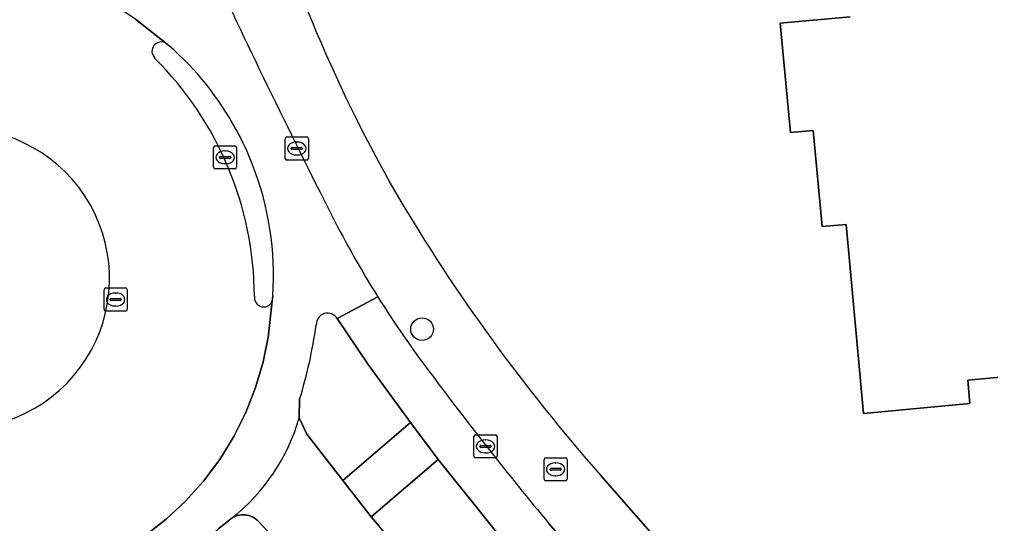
# Model space of a CAD drawing. Extents: x 157793 to 159380, y 380877 to 382313.
# Drawn here: x 158240.78 to 158282.83, y 381091.66 to 381113.49 of the extents above; entities that cross this region are included whole.
import ezdxf

# ---------------------------------------------------------------- set-up
doc = ezdxf.new("R2010")
doc.units = 0
for name, color, linetype in [('IMGEO_Berm_open', 7, 'Continuous'), ('IMGEO_Boom', 7, 'Continuous'), ('IMGEO_Brandkraan', 7, 'Continuous'), ('IMGEO_Erf', 7, 'Continuous'), ('IMGEO_Fietspad_gesloten', 7, 'Continuous'), ('IMGEO_Kolk', 7, 'Continuous'), ('IMGEO_Pand', 7, 'Continuous'), ('IMGEO_Rijbaan_lokaal_gesloten', 7, 'Continuous'), ('IMGEO_Rioolput', 7, 'Continuous'), ('IMGEO_Verkeerseiland_open', 7, 'Continuous'), ('IMGEO_Voetpad_open', 7, 'Continuous')]:
    doc.layers.add(name, color=color, linetype=linetype)

msp = doc.modelspace()

# ---------------------------------------------------------------- linework, layer by layer
at = {"layer": 'IMGEO_Berm_open'}
msp.add_lwpolyline([(158262.144, 381090.416), (158260.628, 381092.307), (158258.907, 381094.432), (158256.013, 381091.956), (158256.355, 381091.548)], dxfattribs=at)
at = {"layer": 'IMGEO_Boom'}
msp.add_circle((158258.214, 381100.082), 0.489, dxfattribs=at)
at = {"layer": 'IMGEO_Brandkraan'}
for p, q in [((158263.57, 381094.515), (158264.422, 381094.515)), ((158263.495, 381093.589), (158263.495, 381094.441)), ((158263.983, 381094.295), (158264.008, 381094.295)), ((158264.496, 381094.441), (158264.496, 381093.589)), ((158263.754, 381094.009), (158263.754, 381094.021)), ((158264.192, 381093.972), (158263.794, 381093.972)), ((158263.797, 381094.058), (158264.195, 381094.058)), ((158264.006, 381093.735), (158263.981, 381093.735)), ((158264.238, 381094.021), (158264.238, 381094.009)), ((158264.422, 381093.515), (158263.57, 381093.515))]:
    msp.add_line(p, q, dxfattribs=at)
for points in [[(158263.57, 381094.515), (158264.422, 381094.515)], [(158263.495, 381093.589), (158263.495, 381094.441)], [(158264.496, 381094.441), (158264.496, 381093.589)], [(158264.422, 381093.515), (158263.57, 381093.515)]]:
    msp.add_lwpolyline(points, dxfattribs=at)
for centre, radius, start, end in [((158263.572, 381094.439), 0.0765, 91.552, 178.448), ((158263.572, 381094.439), 0.0765, 91.552, 178.448), ((158264.42, 381094.439), 0.0765, 1.552, 88.448), ((158264.42, 381094.439), 0.0765, 1.552, 88.448), ((158263.794, 381094.018), 0.0403, 85.8775, 175.7526), ((158263.791, 381094.008), 0.0366, 178.938, 274.7102), ((158264.195, 381094.015), 0.043, 264.8664, 352.4533), ((158264.199, 381094.02), 0.0386, 1.7309, 96.639), ((158263.572, 381093.591), 0.0765, 181.552, 268.448), ((158263.572, 381093.591), 0.0765, 181.552, 268.448), ((158264.42, 381093.591), 0.0765, 271.552, 358.448), ((158264.42, 381093.591), 0.0765, 271.552, 358.448)]:
    msp.add_arc(centre, radius, start, end, dxfattribs=at)
for centre, major_axis, ratio, start_param, end_param in [((158263.982, 381094.015), (-0.387, 0.002), 0.722429, 4.712389, 7.853982), ((158264.007, 381094.015), (-0.39, 0.002), 0.717154, 1.570796, 4.712389)]:
    msp.add_ellipse(centre, major_axis=major_axis, ratio=ratio, start_param=start_param, end_param=end_param, dxfattribs=at)
at = {"layer": 'IMGEO_Erf'}
for points in [[(158286.073, 381098.267), (158281.84, 381097.874), (158281.934, 381096.862), (158277.332, 381096.435), (158276.572, 381104.617), (158275.539, 381104.521), (158275.153, 381108.685), (158274.158, 381108.592), (158273.719, 381113.327), (158276.751, 381113.608)], [(158265.945, 381093.759), (158288.099, 381068.469), (158288.21, 381068.571), (158288.964, 381067.677)]]:
    msp.add_lwpolyline(points, dxfattribs=at)
for centre, radius, start, end in [((158314.554, 381138.67), 66.125, 195.22065, 209.66112), ((158325.867, 381146.588), 79.885, 210.58046, 221.40046)]:
    msp.add_arc(centre, radius, start, end, dxfattribs=at)
at = {"layer": 'IMGEO_Fietspad_gesloten'}
for points in [[(158245.827, 381113.489), (158247.109, 381112.478), (158247.258, 381112.36)], [(158251.754, 381101.518), (158251.728, 381101.288), (158251.567, 381099.855), (158251.56, 381099.805), (158251.335, 381098.665), (158251.008, 381097.549), (158250.584, 381096.467), (158250.064, 381095.427), (158249.453, 381094.438), (158248.757, 381093.507), (158247.98, 381092.642), (158247.129, 381091.85), (158246.211, 381091.137), (158245.233, 381090.51), (158244.202, 381089.971), (158243.128, 381089.528), (158242.018, 381089.182), (158240.882, 381088.936), (158239.728, 381088.793), (158239.031, 381088.738), (158238.792, 381088.719)], [(158254.541, 381100.538), (158256.298, 381101.482)], [(158256.298, 381101.482), (158254.541, 381100.538), (158255.885, 381098.551), (158257.708, 381096.041), (158258.907, 381094.432), (158260.628, 381092.307), (158262.144, 381090.416), (158287.541, 381060.862), (158288.317, 381060.009), (158289.166, 381059.23), (158290.082, 381058.529), (158290.543, 381058.222), (158292.996, 381056.702), (158295.248, 381055.556), (158295.507, 381055.438), (158295.768, 381055.322), (158298.397, 381054.206), (158306.826, 381050.629), (158307.995, 381053.412), (158300.886, 381056.42), (158297.751, 381057.747), (158295.579, 381058.666)], [(158252.897, 381096.246), (158252.915, 381097.045)], [(158249.26, 381091.284), (158249.313, 381091.351), (158249.372, 381091.412), (158249.436, 381091.468), (158249.83, 381091.788), (158249.864, 381091.819), (158249.929, 381091.87), (158249.976, 381091.901)], [(158285.616, 381066.179), (158263.702, 381091.671)]]:
    msp.add_lwpolyline(points, dxfattribs=at)
for centre, radius, start, end in [((158553.017, 381256.967), 335.142, 204.82309, 206.96572), ((158238.156, 381102.322), 13.548, 55.513, 88.8076), ((158238.503, 381102.368), 13.285, 28.553, 48.7743), ((158238.494, 381102.369), 13.292, 21.2775, 28.5298), ((158238.526, 381102.386), 13.257, 356.2479, 21.2626), ((158294.087, 381125.169), 44.599, 206.8952, 212.0802), ((158294.423, 381125.389), 45.001, 212.0904, 217.228), ((158254.123, 381100.284), 0.489, 31.3106, 182.308), ((158231.552, 381103.507), 22.319, 343.1715, 351.6465), ((158372.659, 381182.678), 141.964, 216.53519, 219.8704), ((158244.682, 381098.614), 8.55, 308.259, 343.9177)]:
    msp.add_arc(centre, radius, start, end, dxfattribs=at)
at = {"layer": 'IMGEO_Kolk'}
for p, q in [((158252.367, 381108.4), (158253.219, 381108.4)), ((158249.186, 381107.09), (158249.186, 381107.942)), ((158249.261, 381108.016), (158250.113, 381108.016)), ((158250.187, 381107.942), (158250.187, 381107.09)), ((158252.292, 381107.474), (158252.292, 381108.326)), ((158252.594, 381107.943), (158252.992, 381107.943)), ((158252.78, 381108.18), (158252.805, 381108.18)), ((158253.293, 381108.326), (158253.293, 381107.474)), ((158249.445, 381107.51), (158249.445, 381107.522)), ((158249.488, 381107.559), (158249.886, 381107.559)), ((158249.674, 381107.796), (158249.699, 381107.796)), ((158249.929, 381107.522), (158249.929, 381107.51)), ((158252.551, 381107.894), (158252.551, 381107.906)), ((158252.989, 381107.857), (158252.591, 381107.857)), ((158252.803, 381107.62), (158252.778, 381107.62)), ((158253.035, 381107.906), (158253.035, 381107.894)), ((158249.883, 381107.473), (158249.485, 381107.473)), ((158249.697, 381107.236), (158249.672, 381107.236)), ((158253.219, 381107.4), (158252.367, 381107.4)), ((158250.113, 381107.016), (158249.261, 381107.016)), ((158260.46, 381094.578), (158260.46, 381095.43)), ((158260.535, 381095.504), (158261.387, 381095.504)), ((158261.461, 381095.43), (158261.461, 381094.578)), ((158260.719, 381094.998), (158260.719, 381095.01)), ((158261.157, 381094.961), (158260.759, 381094.961)), ((158260.762, 381095.047), (158261.16, 381095.047)), ((158260.948, 381095.284), (158260.973, 381095.284)), ((158261.203, 381095.01), (158261.203, 381094.998)), ((158261.387, 381094.504), (158260.535, 381094.504)), ((158260.971, 381094.724), (158260.946, 381094.724))]:
    msp.add_line(p, q, dxfattribs=at)
for points in [[(158252.367, 381108.4), (158253.219, 381108.4)], [(158249.186, 381107.09), (158249.186, 381107.942)], [(158249.261, 381108.016), (158250.113, 381108.016)], [(158250.187, 381107.942), (158250.187, 381107.09)], [(158252.292, 381107.474), (158252.292, 381108.326)], [(158253.293, 381108.326), (158253.293, 381107.474)], [(158253.219, 381107.4), (158252.367, 381107.4)], [(158250.113, 381107.016), (158249.261, 381107.016)], [(158260.46, 381094.578), (158260.46, 381095.43)], [(158260.535, 381095.504), (158261.387, 381095.504)], [(158261.461, 381095.43), (158261.461, 381094.578)], [(158261.387, 381094.504), (158260.535, 381094.504)]]:
    msp.add_lwpolyline(points, dxfattribs=at)
for centre, radius, start, end in [((158252.369, 381108.324), 0.0765, 91.552, 178.448), ((158252.369, 381108.324), 0.0765, 91.552, 178.448), ((158253.217, 381108.324), 0.0765, 1.552, 88.448), ((158253.217, 381108.324), 0.0765, 1.552, 88.448), ((158249.263, 381107.94), 0.0765, 91.552, 178.448), ((158249.263, 381107.94), 0.0765, 91.552, 178.448), ((158250.111, 381107.94), 0.0765, 1.552, 88.448), ((158250.111, 381107.94), 0.0765, 1.552, 88.448), ((158252.591, 381107.903), 0.0403, 85.8775, 175.7526), ((158252.996, 381107.905), 0.0386, 1.7309, 96.639), ((158249.485, 381107.519), 0.0403, 85.8775, 175.7526), ((158249.89, 381107.521), 0.0386, 1.7309, 96.639), ((158252.588, 381107.893), 0.0366, 178.938, 274.7102), ((158252.992, 381107.9), 0.043, 264.8664, 352.4533), ((158249.482, 381107.509), 0.0366, 178.938, 274.7102), ((158249.886, 381107.516), 0.043, 264.8664, 352.4533), ((158252.369, 381107.476), 0.0765, 181.552, 268.448), ((158252.369, 381107.476), 0.0765, 181.552, 268.448), ((158253.217, 381107.476), 0.0765, 271.552, 358.448), ((158253.217, 381107.476), 0.0765, 271.552, 358.448), ((158249.263, 381107.092), 0.0765, 181.552, 268.448), ((158249.263, 381107.092), 0.0765, 181.552, 268.448), ((158250.111, 381107.092), 0.0765, 271.552, 358.448), ((158250.111, 381107.092), 0.0765, 271.552, 358.448), ((158260.537, 381095.428), 0.0765, 91.552, 178.448), ((158260.537, 381095.428), 0.0765, 91.552, 178.448), ((158261.385, 381095.428), 0.0765, 1.552, 88.448), ((158261.385, 381095.428), 0.0765, 1.552, 88.448), ((158260.759, 381095.007), 0.0403, 85.8775, 175.7526), ((158260.756, 381094.997), 0.0366, 178.938, 274.7102), ((158261.16, 381095.004), 0.043, 264.8664, 352.4533), ((158261.164, 381095.009), 0.0386, 1.7309, 96.639), ((158260.537, 381094.58), 0.0765, 181.552, 268.448), ((158260.537, 381094.58), 0.0765, 181.552, 268.448), ((158261.385, 381094.58), 0.0765, 271.552, 358.448), ((158261.385, 381094.58), 0.0765, 271.552, 358.448)]:
    msp.add_arc(centre, radius, start, end, dxfattribs=at)
for centre, major_axis, ratio, start_param, end_param in [((158252.779, 381107.9), (-0.387, 0.002), 0.722429, 4.712389, 7.853982), ((158252.804, 381107.9), (-0.39, 0.002), 0.717154, 1.570796, 4.712389), ((158249.673, 381107.516), (-0.387, 0.002), 0.722429, 4.712389, 7.853982), ((158249.698, 381107.516), (-0.39, 0.002), 0.717154, 1.570796, 4.712389), ((158260.947, 381095.004), (-0.387, 0.002), 0.722429, 4.712389, 7.853982), ((158260.972, 381095.004), (-0.39, 0.002), 0.717154, 1.570796, 4.712389)]:
    msp.add_ellipse(centre, major_axis=major_axis, ratio=ratio, start_param=start_param, end_param=end_param, dxfattribs=at)
at = {"layer": 'IMGEO_Pand'}
msp.add_lwpolyline([(158276.751, 381113.608), (158273.719, 381113.327), (158274.158, 381108.592), (158275.153, 381108.685), (158275.539, 381104.521), (158276.572, 381104.617), (158277.332, 381096.435), (158281.934, 381096.862), (158281.84, 381097.874), (158286.073, 381098.267)], dxfattribs=at)
at = {"layer": 'IMGEO_Rijbaan_lokaal_gesloten'}
for points in [[(158247.109, 381112.478), (158245.827, 381113.489)], [(158246.65, 381111.797), (158246.588, 381111.924), (158246.518, 381112.068)], [(158251.008, 381097.549), (158251.335, 381098.665), (158251.56, 381099.805), (158251.567, 381099.855), (158251.728, 381101.288)], [(158239.031, 381088.738), (158239.728, 381088.793), (158240.882, 381088.936), (158242.018, 381089.182), (158243.128, 381089.528), (158244.202, 381089.971), (158245.233, 381090.51), (158246.211, 381091.137), (158247.129, 381091.85), (158247.98, 381092.642), (158248.757, 381093.507), (158249.453, 381094.438), (158250.064, 381095.427), (158250.584, 381096.467), (158251.008, 381097.549)], [(158293.538, 381054.058), (158282.398, 381062.9), (158277.095, 381067.493), (158276.955, 381067.621), (158276.82, 381067.751), (158276.012, 381068.533), (158272.916, 381071.883), (158256.481, 381091.398), (158256.355, 381091.548), (158256.013, 381091.956), (158254.778, 381093.529), (158253.225, 381095.538), (158252.897, 381096.246)], [(158249.976, 381091.901), (158249.998, 381091.915), (158250.07, 381091.954), (158250.146, 381091.986), (158250.177, 381091.996), (158250.225, 381092.011), (158250.305, 381092.03), (158250.387, 381092.04), (158250.469, 381092.044), (158250.551, 381092.04), (158250.633, 381092.029), (158250.713, 381092.011), (158250.792, 381091.985), (158250.867, 381091.953), (158250.94, 381091.914), (158251.009, 381091.868), (158251.073, 381091.817), (158251.133, 381091.76), (158251.187, 381091.698), (158251.841, 381090.988)]]:
    msp.add_lwpolyline(points, dxfattribs=at)
for centre, radius, start, end in [((158238.156, 381102.322), 13.548, 55.513, 88.8076), ((158246.933, 381112.101), 0.416, 64.9659, 184.5352), ((158236.331, 381101.43), 14.627, 0.3128, 45.1332), ((158238.19, 381102.279), 6.495, 265.2241, 91.6653), ((158251.359, 381101.446), 0.406, 170.9626, 229.4728), ((158251.356, 381101.446), 0.404, 229.6702, 336.9924), ((158244.682, 381098.614), 8.55, 308.259, 343.9177)]:
    msp.add_arc(centre, radius, start, end, dxfattribs=at)
at = {"layer": 'IMGEO_Rioolput'}
for p, q in [((158244.447, 381100.937), (158244.447, 381101.789)), ((158244.522, 381101.863), (158245.374, 381101.863)), ((158244.935, 381101.643), (158244.96, 381101.643)), ((158245.448, 381101.789), (158245.448, 381100.937)), ((158244.706, 381101.357), (158244.706, 381101.369)), ((158245.144, 381101.32), (158244.746, 381101.32)), ((158244.749, 381101.406), (158245.147, 381101.406)), ((158245.19, 381101.369), (158245.19, 381101.357)), ((158245.374, 381100.863), (158244.522, 381100.863)), ((158244.958, 381101.083), (158244.933, 381101.083))]:
    msp.add_line(p, q, dxfattribs=at)
for points in [[(158244.447, 381100.937), (158244.447, 381101.789)], [(158244.522, 381101.863), (158245.374, 381101.863)], [(158245.448, 381101.789), (158245.448, 381100.937)], [(158245.374, 381100.863), (158244.522, 381100.863)]]:
    msp.add_lwpolyline(points, dxfattribs=at)
for centre, radius, start, end in [((158244.524, 381101.787), 0.0765, 91.552, 178.448), ((158244.524, 381101.787), 0.0765, 91.552, 178.448), ((158245.372, 381101.787), 0.0765, 1.552, 88.448), ((158245.372, 381101.787), 0.0765, 1.552, 88.448), ((158244.746, 381101.366), 0.0403, 85.8775, 175.7526), ((158244.743, 381101.356), 0.0366, 178.938, 274.7102), ((158245.147, 381101.363), 0.043, 264.8664, 352.4533), ((158245.151, 381101.368), 0.0386, 1.7309, 96.639), ((158244.524, 381100.939), 0.0765, 181.552, 268.448), ((158244.524, 381100.939), 0.0765, 181.552, 268.448), ((158245.372, 381100.939), 0.0765, 271.552, 358.448), ((158245.372, 381100.939), 0.0765, 271.552, 358.448)]:
    msp.add_arc(centre, radius, start, end, dxfattribs=at)
for centre, major_axis, ratio, start_param, end_param in [((158244.934, 381101.363), (-0.387, 0.002), 0.722429, 4.712389, 7.853982), ((158244.959, 381101.363), (-0.39, 0.002), 0.717154, 1.570796, 4.712389)]:
    msp.add_ellipse(centre, major_axis=major_axis, ratio=ratio, start_param=start_param, end_param=end_param, dxfattribs=at)
at = {"layer": 'IMGEO_Verkeerseiland_open'}
for points in [[(158247.258, 381112.36), (158247.109, 381112.478)], [(158246.518, 381112.068), (158246.588, 381111.924), (158246.65, 381111.797)], [(158251.728, 381101.288), (158251.754, 381101.518)], [(158255.885, 381098.551), (158254.541, 381100.538)], [(158252.915, 381097.045), (158252.897, 381096.246), (158253.225, 381095.538), (158254.778, 381093.529), (158257.708, 381096.041), (158255.885, 381098.551)], [(158251.841, 381090.988), (158251.187, 381091.698), (158251.133, 381091.76), (158251.073, 381091.817), (158251.009, 381091.868), (158250.94, 381091.914), (158250.867, 381091.953), (158250.792, 381091.985), (158250.713, 381092.011), (158250.633, 381092.029), (158250.551, 381092.04), (158250.469, 381092.044), (158250.387, 381092.04), (158250.305, 381092.03), (158250.225, 381092.011), (158250.177, 381091.996), (158250.146, 381091.986), (158250.07, 381091.954), (158249.998, 381091.915), (158249.976, 381091.901), (158249.929, 381091.87), (158249.864, 381091.819), (158249.83, 381091.788), (158249.436, 381091.468)]]:
    msp.add_lwpolyline(points, dxfattribs=at)
for centre, radius, start, end in [((158246.933, 381112.101), 0.416, 64.9659, 184.5352), ((158238.503, 381102.368), 13.285, 28.553, 48.7743), ((158236.331, 381101.43), 14.627, 0.3128, 45.1332), ((158238.19, 381102.279), 6.495, 265.2241, 91.6653), ((158238.494, 381102.369), 13.292, 21.2775, 28.5298), ((158238.526, 381102.386), 13.257, 356.2479, 21.2626), ((158251.359, 381101.446), 0.406, 170.9626, 229.4728), ((158251.356, 381101.446), 0.404, 229.6702, 336.9924), ((158254.123, 381100.284), 0.489, 31.3106, 182.308), ((158231.552, 381103.507), 22.319, 343.1715, 351.6465)]:
    msp.add_arc(centre, radius, start, end, dxfattribs=at)
at = {"layer": 'IMGEO_Voetpad_open'}
msp.add_lwpolyline([(158258.907, 381094.432), (158257.708, 381096.041), (158254.778, 381093.529), (158256.013, 381091.956)], close=True, dxfattribs=at)
for points in [[(158288.964, 381067.677), (158288.21, 381068.571), (158288.099, 381068.469), (158265.945, 381093.759)], [(158263.702, 381091.671), (158285.616, 381066.179)]]:
    msp.add_lwpolyline(points, dxfattribs=at)
for centre, radius, start, end in [((158314.554, 381138.67), 66.125, 195.22065, 209.66112), ((158553.017, 381256.967), 335.142, 204.82309, 206.96572), ((158325.867, 381146.588), 79.885, 210.58046, 221.40046), ((158294.087, 381125.169), 44.599, 206.8952, 212.0802), ((158294.423, 381125.389), 45.001, 212.0904, 217.228), ((158372.659, 381182.678), 141.964, 216.53519, 219.8704)]:
    msp.add_arc(centre, radius, start, end, dxfattribs=at)

doc.saveas('drawing.dxf')
